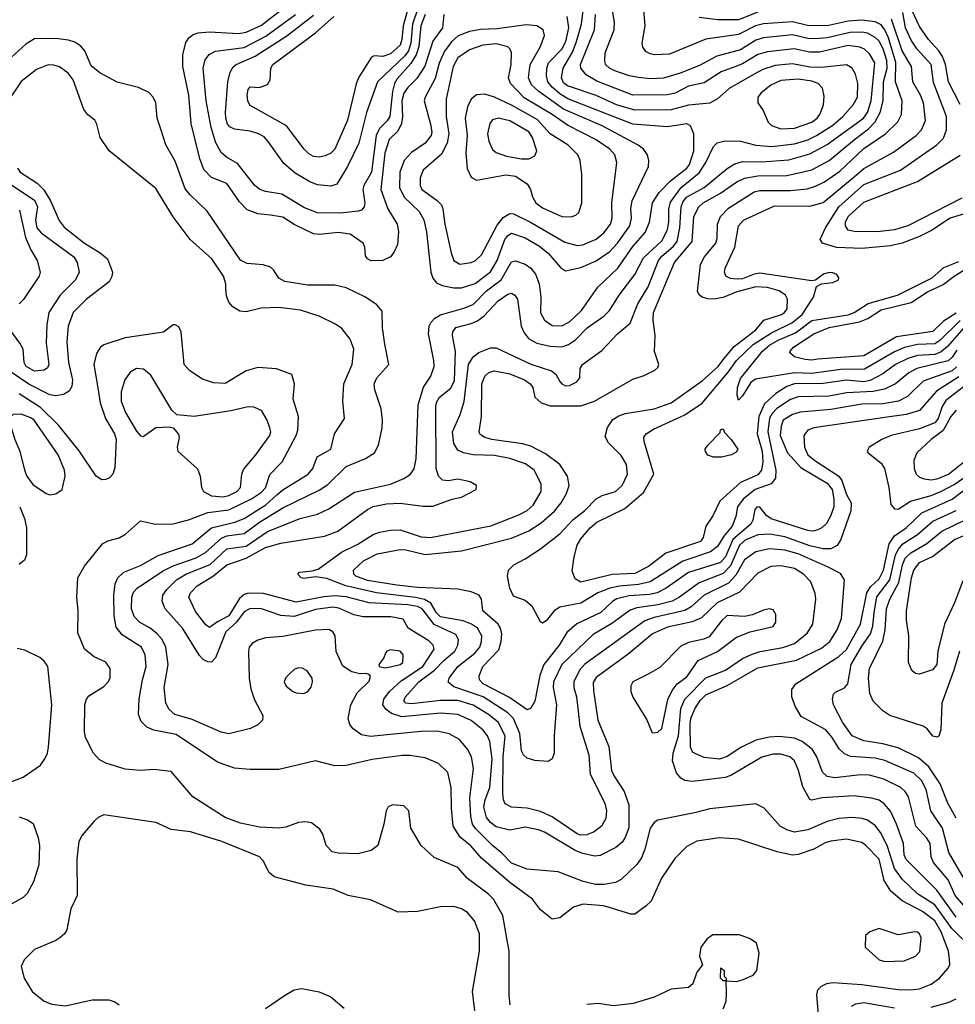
# Model space of a CAD drawing. Extents: x 997028 to 1115134, y 536408 to 618974.
# Tile 460 of 473: x 1073448 to 1078311, y 586639 to 591758. Entities that reach past the tile are written whole.
import ezdxf

# ---------------------------------------------------------------- set-up
doc = ezdxf.new("R2010")
doc.units = 0

msp = doc.modelspace()

# ---------------------------------------------------------------- linework, layer by layer
at = {"layer": '0CON10XD'}
for points in [[(1078319.8, 590040.2), (1078295, 590003), (1078275, 589984.8), (1078110.9, 589945), (1078069.2, 589920.8), (1078000, 589865), (1077943.1, 589836.9), (1077885, 589823.7), (1077745, 589817.9), (1077655, 589801), (1077495, 589796.7), (1077455, 589783.2), (1077384.3, 589735.7), (1077359, 589711), (1077344.5, 589685.5), (1077336.2, 589615), (1077378.9, 589415), (1077376.6, 589373.4), (1077354.8, 589345.2), (1077270.4, 589315), (1077209.2, 589265), (1077179.8, 589225), (1077169.8, 589175), (1077150.6, 589125), (1077107.9, 589072.1), (1077075, 589018.9), (1077039, 588991), (1076895, 588942), (1076724.4, 588835.6), (1076665, 588820.3), (1076565, 588812.7), (1076515, 588801.3), (1076452.9, 588777.1), (1076365, 588723.4), (1076255, 588702.7), (1076225.8, 588684.2), (1076185, 588632), (1076165, 588620), (1076155, 588626.7), (1076114, 588705), (1076075, 588738), (1076015, 588761.2), (1075995, 588802.5), (1075984, 588865), (1075988.8, 588895), (1076015.9, 588924.1), (1076075, 588954), (1076154.1, 589005.9), (1076256.2, 589085), (1076323.2, 589156.8), (1076385, 589206.5), (1076445, 589266.2), (1076475, 589283.3), (1076545.6, 589305), (1076580, 589335), (1076607.1, 589395), (1076602, 589445), (1076575, 589491.1), (1076508.1, 589558.1), (1076491.4, 589591.4), (1076503, 589637), (1076531.7, 589678.3), (1076561.3, 589698.7), (1076595, 589710), (1076745.3, 589735.3), (1076835, 589766.5), (1076995, 589880.3), (1077078.3, 589955), (1077108.4, 589995), (1077161, 590059), (1077274.1, 590145), (1077315.3, 590194.7), (1077407.1, 590225), (1077423.9, 590235), (1077437.6, 590255), (1077438.4, 590305), (1077428.9, 590325), (1077395, 590347.7), (1077334.8, 590364.8), (1077275, 590368.5), (1077175, 590342.6), (1077105, 590314.1), (1077055, 590304.6), (1077025, 590305.5), (1076994.6, 590314.6), (1076980.8, 590325), (1076971.4, 590345), (1076986.8, 590485), (1077006.7, 590525), (1077065.9, 590595), (1077072.5, 590622.5), (1077074.6, 590695), (1077091.1, 590735), (1077133, 590777), (1077265, 590862.2), (1077295, 590870.2), (1077340.7, 590869.3), (1077455, 590870.2), (1077541.5, 590878.5), (1077585, 590891.6), (1077632.1, 590915), (1077710.4, 590969.6), (1077835, 591087.1), (1077948.5, 591165), (1078013.2, 591226.8), (1078031.6, 591265), (1078035.3, 591335), (1078000.5, 591435), (1078002.7, 591535), (1077963.5, 591663.5), (1077945.1, 591705.1), (1077925, 591730.6), (1077895, 591745.9), (1077825, 591755.8), (1077755, 591750), (1077645, 591724.8), (1077542.7, 591727.3), (1077465, 591746.2), (1077315, 591735.5), (1077272.9, 591725), (1077185, 591680.8), (1077014.4, 591655.6), (1076825, 591577.8), (1076750, 591575), (1076725, 591580), (1076702.8, 591592.8), (1076687.1, 591615), (1076682.9, 591635), (1076699.5, 591725), (1076687.5, 591875)], [(1078336.5, 591316.5), (1078276, 591435), (1078259.7, 591525), (1078245.4, 591565.4), (1078226.1, 591596.1), (1078171.4, 591655), (1078125, 591722.3), (1078061.1, 591861.1)], [(1075653.1, 591785), (1075644.7, 591715), (1075594.5, 591645.5), (1075553.3, 591516.7), (1075511.7, 591451.7), (1075465, 591404.6), (1075444.4, 591375), (1075434.8, 591335), (1075438.1, 591251.9), (1075432.7, 591217.3), (1075412.8, 591177.2), (1075368, 591135), (1075346.4, 591063.6), (1075324.4, 590874.4), (1075360.6, 590775), (1075409.2, 590695), (1075416.1, 590656.1), (1075411.9, 590588.1), (1075393.3, 590546.7), (1075375.7, 590525), (1075335, 590505.5), (1075275, 590504.5), (1075256, 590515), (1075245, 590530), (1075241.4, 590575), (1075233.1, 590595), (1075165, 590642.3), (1075105, 590650.9), (1075005, 590641.6), (1074975, 590644.7), (1074875, 590693.3), (1074815, 590730.7), (1074750.7, 590740.7), (1074685, 590748.2), (1074629.2, 590769.2), (1074590.3, 590810.3), (1074525.2, 590905.2), (1074445, 590936.9), (1074405, 590978.1), (1074384.2, 591035), (1074338.5, 591218.5), (1074326.7, 591365), (1074295.8, 591515), (1074295.3, 591575), (1074311.2, 591638.8), (1074326.9, 591663.1), (1074348.9, 591681.1), (1074375, 591689.6), (1074435, 591694.3), (1074585, 591686.5), (1074625, 591692.4), (1074705, 591729.4), (1074821.5, 591818.5)], [(1075516.4, 591815), (1075489.4, 591735), (1075481.4, 591635), (1075468.5, 591595), (1075449.6, 591570.4), (1075307.8, 591435), (1075251.1, 591275), (1075210, 591115), (1075151.8, 590995), (1075096.7, 590903.3), (1075065, 590892.7), (1074995, 590899.2), (1074955, 590914.6), (1074879.9, 590959.9), (1074820.6, 591010.6), (1074739.6, 591125), (1074717.9, 591147.9), (1074688.6, 591165), (1074645, 591177.9), (1074565, 591188.2), (1074540, 591200), (1074527.9, 591215), (1074518.6, 591245), (1074517.5, 591275), (1074529.5, 591435), (1074542, 591485), (1074557.8, 591512.2), (1074572.9, 591525), (1074672.1, 591567.9), (1074836.8, 591673.2), (1074975, 591781.6)], [(1078315, 587091), (1078215, 587231.6), (1078055, 587391.5), (1078045.4, 587415), (1078042, 587475), (1078004.7, 587575), (1077975, 587642.5), (1077941.5, 587681.5), (1077915, 587699.1), (1077875, 587710.6), (1077785, 587722.1), (1077618.8, 587711.2), (1077565, 587700), (1077555, 587703.3), (1077518.5, 587768.5), (1077496.9, 587855), (1077476.1, 587905), (1077451.4, 587925), (1077405, 587939.7), (1077365, 587939.5), (1077305, 587923.5), (1077145, 587828.7), (1077115, 587817.1), (1076945, 587797.3), (1076905, 587801.8), (1076884.5, 587815), (1076862.3, 587842.3), (1076841.1, 587905), (1076844.8, 587945), (1076873.1, 588035), (1076883.7, 588176.3), (1076905, 588225.7), (1077014.3, 588335.7), (1077116.2, 588375), (1077205, 588436.2), (1077255, 588459.6), (1077297.5, 588472.5), (1077415, 588493), (1077475, 588514.3), (1077541.8, 588568.2), (1077570.4, 588615), (1077586.4, 588745), (1077583.6, 588775), (1077560, 588835), (1077522.9, 588875), (1077475, 588904.8), (1077405, 588918.8), (1077352, 588915), (1077285, 588880.4), (1077189.3, 588780.7), (1077073.5, 588726.5), (1076991.5, 588648.5), (1076942.7, 588627.3), (1076815, 588599.6), (1076737.9, 588565), (1076611.2, 588458.8), (1076445, 588338.4), (1076429, 588311), (1076429.6, 588269.6), (1076453.4, 588115), (1076509.7, 587979.7), (1076524.8, 587854.8), (1076537.3, 587825), (1076590.4, 587745), (1076614.1, 587675), (1076613.4, 587556.6), (1076594.7, 587505.3), (1076579.1, 587480.9), (1076546.1, 587453.9), (1076465, 587411.5), (1076435, 587408.9), (1076375, 587422.1), (1076335, 587437.4), (1076175, 587534.1), (1076145, 587545.9), (1076075, 587560), (1075995, 587543.8), (1075925, 587561.2), (1075895, 587583.4), (1075875, 587609.6), (1075860.8, 587665), (1075867.5, 587702.5), (1075892, 587765), (1075904.4, 587915), (1075892.1, 588005), (1075879.2, 588035), (1075854.8, 588064.8), (1075794.5, 588114.5), (1075724.8, 588144.8), (1075635, 588151.6), (1075433.9, 588133.9), (1075380.9, 588150.9), (1075352, 588172), (1075335.4, 588195), (1075340.4, 588225), (1075370.5, 588265), (1075429.8, 588320.2), (1075542.6, 588395), (1075601.9, 588485), (1075596.6, 588505), (1075575, 588528.4), (1075466.9, 588595), (1075441.7, 588641.7), (1075377, 588653), (1075233.2, 588653.2), (1075185, 588664.1), (1075107.3, 588697.3), (1075075, 588703.3), (1074985, 588690.5), (1074874.8, 588654.8), (1074805, 588660.3), (1074705.2, 588695.2), (1074645, 588696.9), (1074615, 588679.5), (1074575.3, 588624.7), (1074518.8, 588575), (1074465, 588439.2), (1074445, 588418.1), (1074425, 588418.5), (1074401.5, 588431.5), (1074381.9, 588451.9), (1074294.6, 588595), (1074203.5, 588695), (1074188.8, 588735), (1074191.5, 588765), (1074213.1, 588795), (1074262.5, 588845), (1074315, 588876.2), (1074438.4, 588925), (1074525, 589006), (1074625, 589020.7), (1074735, 589096.2), (1074905, 589164.7), (1074995, 589187.6), (1075055, 589214), (1075188.2, 589301.8), (1075375, 589342.3), (1075445, 589371.5), (1075477.3, 589392.7), (1075497.7, 589422.3), (1075509.3, 589475), (1075518.7, 589755), (1075547.3, 589847.3), (1075584.6, 589905), (1075602, 589955), (1075601.2, 589985), (1075573.3, 590125), (1075576.5, 590163.5), (1075587.1, 590185), (1075605, 590205.5), (1075635, 590224), (1075757, 590257), (1075805, 590276.3), (1075875, 590347.2), (1075950, 590405), (1076005, 590498.5), (1076025, 590503.5), (1076075, 590487.3), (1076105.2, 590465.2), (1076129.6, 590435), (1076148.4, 590385), (1076155.8, 590315), (1076155, 590234), (1076175.8, 590195.8), (1076215, 590168.5), (1076265, 590165.9), (1076305, 590187.1), (1076368.2, 590245), (1076453.4, 590366.6), (1076557.1, 590465), (1076635, 590578), (1076698.4, 590651.6), (1076722.1, 590705), (1076737.9, 590805), (1076771, 590859), (1076830.9, 590919.1), (1076915, 590985.9), (1076929.8, 591005), (1076951.7, 591075), (1076951.2, 591165), (1076935.4, 591205), (1076915.3, 591215.3), (1076815, 591200.2), (1076635, 591214), (1076296.8, 591346.8), (1076255, 591371.6), (1076216.3, 591406.3), (1076193.5, 591435), (1076186.5, 591465), (1076187, 591505), (1076197.2, 591532.8), (1076265, 591603.6), (1076287.3, 591645), (1076302.6, 591715), (1076294.1, 591774.1)], [(1077196.2, 587973.8), (1077125, 587926.5), (1077085, 587913.8), (1077005, 587921.3), (1076947.6, 587947.6), (1076934.7, 587974.7), (1076933, 588095), (1076936.3, 588125), (1076957.4, 588175), (1076985, 588218.8), (1077015, 588247.1), (1077125, 588295.7), (1077285, 588387.7), (1077485, 588427.7), (1077615, 588489.7), (1077659.2, 588525), (1077697.8, 588585), (1077719.7, 588645), (1077735.5, 588845), (1077715, 588878.9), (1077651, 588911), (1077495, 588980.2), (1077425, 588999.1), (1077345, 589006.5), (1077275, 588991.1), (1077215, 588948.7), (1077171.1, 588868.9), (1077131.8, 588828.2), (1077005, 588765.2), (1076938.4, 588705), (1076905, 588685.2), (1076745, 588649.7), (1076698, 588632), (1076385, 588407.5), (1076357.6, 588375), (1076327.6, 588315), (1076327.5, 588285), (1076342.4, 588237.6), (1076358.9, 588085), (1076405.8, 587935), (1076413.6, 587835), (1076490, 587685), (1076498.2, 587645), (1076495, 587603.8), (1076472.5, 587565), (1076433.9, 587536.1), (1076395, 587520.5), (1076365, 587518.6), (1076345, 587525.7), (1076215, 587613.8), (1076155, 587641.4), (1076085, 587658.8), (1076004.3, 587664.3), (1075971.3, 587681.3), (1075961.9, 587701.9), (1075959.8, 587735), (1075960.5, 587925), (1075970.6, 588035), (1075934.9, 588104.9), (1075885.3, 588145), (1075804.6, 588194.6), (1075725, 588218.7), (1075635, 588218.8), (1075485, 588200.2), (1075455, 588204), (1075445, 588214.2), (1075450.9, 588235), (1075521.6, 588315), (1075604.7, 588375.3), (1075653.1, 588426.9), (1075709.7, 588475), (1075725.9, 588505), (1075728.7, 588535), (1075715, 588561.8), (1075602.5, 588612.5), (1075540.4, 588695), (1075515, 588706.5), (1075464.9, 588714.9), (1075265, 588726.1), (1075145, 588757.4), (1075085, 588762.9), (1075027.9, 588757.9), (1074885, 588728.5), (1074715, 588775.2), (1074635, 588776.8), (1074615, 588769.2), (1074591, 588749), (1074535, 588657.6), (1074475, 588627.6), (1074435, 588597.3), (1074415, 588611.5), (1074361.5, 588681.5), (1074327.2, 588755), (1074335, 588777.3), (1074370.8, 588815), (1074455, 588866.5), (1074525, 588923), (1074625, 588958.4), (1074725, 589014.3), (1074805, 589035.2), (1075032.1, 589072.1), (1075101, 589099), (1075255, 589211.5), (1075285, 589226.5), (1075355, 589240.7), (1075425, 589243.5), (1075545, 589227.8), (1075595, 589228.1), (1075695, 589264.2), (1075745, 589275.8), (1075820, 589315), (1075822.5, 589335), (1075790, 589355), (1075725, 589369.2), (1075675, 589360), (1075645, 589363.3), (1075624.2, 589384.2), (1075612.3, 589425), (1075610.2, 589745), (1075615, 589768.1), (1075630, 589795), (1075688.1, 589841.9), (1075708.5, 589881.5), (1075712.4, 590032.4), (1075696.6, 590115), (1075698.7, 590135), (1075715, 590157.8), (1075795, 590177.6), (1075828, 590192), (1075862.3, 590217.7), (1075935, 590296.2), (1075985, 590330.4), (1076005, 590335.4), (1076022.2, 590325), (1076034.6, 590305), (1076054, 590165), (1076069.4, 590129.4), (1076095, 590098.2), (1076135.7, 590075.7), (1076205, 590060), (1076265, 590057.5), (1076301.2, 590068.8), (1076336.8, 590093.2), (1076397.7, 590155), (1076483.7, 590216.3), (1076513.1, 590245), (1076563.4, 590325), (1076645, 590432.9), (1076691.2, 590518.8), (1076785, 590607.2), (1076815.2, 590664.9), (1076822.2, 590707.8), (1076821.3, 590775), (1076831.2, 590808.8), (1076885.6, 590885), (1076979.4, 590960.6), (1077014.8, 591015), (1077055, 591097.5), (1077073.2, 591116.8), (1077115, 591127.9), (1077194.7, 591125.3), (1077275, 591104.7), (1077355, 591098.7), (1077475, 591112.2), (1077545, 591133.3), (1077590, 591155), (1077675, 591208.8), (1077726.5, 591255), (1077780, 591315), (1077802, 591355), (1077805.3, 591425), (1077792.5, 591475), (1077775, 591505.5), (1077745, 591522.5), (1077615, 591508.7), (1077555, 591511.6), (1077465, 591527.6), (1077375, 591518.8), (1077311.4, 591498.6), (1077265, 591475.2), (1077135, 591400), (1077074.7, 591345.3), (1077035.8, 591324.2), (1076925, 591313.9), (1076835, 591288.1), (1076645, 591287.6), (1076550, 591315), (1076445, 591363.8), (1076295, 591414.4), (1076275, 591428.8), (1076264.4, 591455), (1076273, 591505), (1076320.6, 591589.4), (1076339.8, 591639.8), (1076367.5, 591735), (1076376.8, 591805)], [(1075554.8, 591785), (1075532.3, 591725), (1075521.7, 591618.3), (1075509.3, 591575), (1075480.7, 591529.3), (1075409.5, 591450.5), (1075395.5, 591425), (1075385.1, 591385), (1075371.7, 591255), (1075358.6, 591231.4), (1075318.3, 591191.7), (1075301.3, 591155), (1075276.7, 590965), (1075236.1, 590895), (1075230.9, 590875), (1075241.1, 590805), (1075238.5, 590785), (1075225, 590768.1), (1075207.9, 590762.1), (1075115, 590751.6), (1074995, 590753.2), (1074928.6, 590778.6), (1074809.8, 590849.8), (1074725, 590863.6), (1074695.3, 590875.3), (1074667.6, 590897.6), (1074580.3, 591010.3), (1074522.8, 591042.8), (1074495, 591067.7), (1074466.6, 591116.6), (1074443.5, 591196.5), (1074417, 591335), (1074402.1, 591505), (1074411.2, 591548.8), (1074433, 591577), (1074465, 591594), (1074615, 591613), (1074727.5, 591672.5), (1074881.4, 591785)], [(1075463.5, 591806.5), (1075440.6, 591725), (1075434.4, 591655), (1075425.2, 591625), (1075375, 591579.6), (1075335, 591566.2), (1075291.1, 591568.9), (1075276.5, 591563.5), (1075210.6, 591459.4), (1075196, 591424), (1075151.1, 591235), (1075085, 591084.5), (1075065, 591063.5), (1075035, 591049.6), (1075005, 591042.9), (1074975, 591047.1), (1074950.6, 591060.6), (1074926.5, 591085), (1074834.4, 591205), (1074645, 591311.9), (1074633.5, 591333.5), (1074629.6, 591365), (1074634.6, 591395.4), (1074645, 591408), (1074695, 591405.5), (1074735, 591421.5), (1074749.6, 591445), (1074753.1, 591505), (1074763.8, 591525), (1074985, 591689.4), (1075081.2, 591775)], [(1078329.4, 589900.6), (1078213.3, 589826.7), (1078125, 589725.3), (1078056, 589705), (1077945, 589688.7), (1077575, 589635.8), (1077545, 589623.2), (1077523.3, 589595), (1077526.7, 589535), (1077545, 589496.1), (1077580.9, 589465), (1077705.2, 589385.2), (1077721, 589361), (1077745, 589289.5), (1077769.6, 589245), (1077768.9, 589205), (1077716.4, 589055), (1077696.5, 589023.5), (1077665, 589007.4), (1077625, 589006.6), (1077555, 589022.8), (1077425, 589068.9), (1077347.4, 589082.6), (1077285, 589078.8), (1077219, 589051), (1077190, 589025), (1077142.2, 588917.8), (1077105, 588878.2), (1076980.3, 588829.7), (1076877.3, 588755), (1076839.1, 588735), (1076764.6, 588715.4), (1076655, 588700.3), (1076621.9, 588688.1), (1076525, 588618.2), (1076428.5, 588561.5), (1076266.3, 588405), (1076221.9, 588315), (1076221.4, 588285), (1076238.8, 588195), (1076225.5, 588035), (1076225.7, 587945), (1076215.8, 587914.2), (1076195, 587901.2), (1076125, 587905.7), (1076085, 587918.6), (1076065.7, 587935), (1076057, 587957), (1076046.8, 588046.8), (1076013.8, 588123.8), (1075984.4, 588154.4), (1075856.3, 588236.3), (1075705, 588289.3), (1075674.1, 588314.1), (1075680, 588335), (1075725.9, 588395), (1075814.1, 588465), (1075839.2, 588495), (1075848.4, 588525), (1075849.2, 588555), (1075826.7, 588595), (1075795.6, 588615.6), (1075752.1, 588632.1), (1075635, 588653.6), (1075615, 588674.3), (1075584.2, 588724.2), (1075552.4, 588742.4), (1075505, 588753.5), (1075301.6, 588778.4), (1075143.6, 588813.6), (1075045, 588852.1), (1074985, 588860.8), (1074925, 588852), (1074910, 588855), (1074893.3, 588875), (1074902.5, 588885), (1074967.7, 588892.3), (1074998.3, 588901.7), (1075120.4, 588989.6), (1075205, 589030.7), (1075285, 589081.3), (1075317.3, 589092.7), (1075375, 589104.1), (1075425, 589105.3), (1075535, 589068.2), (1075583.7, 589066.3), (1075896.9, 589126.9), (1076042.9, 589182.9), (1076085, 589206), (1076117.1, 589232.9), (1076158.7, 589305), (1076158, 589345), (1076122.7, 589415), (1076077.8, 589447.8), (1075995, 589476.1), (1075915, 589492.5), (1075805, 589494.8), (1075754, 589505), (1075725, 589520), (1075704.4, 589554.4), (1075697.8, 589615), (1075736.7, 589705), (1075758.1, 589771.9), (1075781.5, 589965), (1075805, 590004.1), (1075835, 590027.1), (1075895, 590051.8), (1075925, 590051.8), (1076105, 589967.4), (1076212.4, 589932.4), (1076234.8, 589914.8), (1076256.1, 589876.1), (1076265, 589863.8), (1076285, 589853.4), (1076305, 589855.4), (1076344.3, 589875), (1076358.6, 589895), (1076361.4, 589945), (1076373.1, 589965), (1076473, 590037), (1076555, 590124.4), (1076620.8, 590179.2), (1076660.1, 590279.9), (1076715, 590368.1), (1076768.3, 590505), (1076785, 590529), (1076845, 590578.1), (1076865.5, 590605), (1076879.2, 590675), (1076886.2, 590785), (1076895, 590809.2), (1076914.4, 590835), (1077005, 590885.7), (1077125.5, 590984.5), (1077165, 591008.9), (1077205, 591021.1), (1077305, 591018.1), (1077445, 591029.2), (1077555, 591060.9), (1077645, 591108), (1077833.7, 591245), (1077855, 591275.4), (1077874.6, 591335), (1077892.8, 591532.8), (1077865, 591580.8), (1077840, 591605), (1077815, 591614.8), (1077755, 591623.3), (1077605, 591588.8), (1077555, 591589), (1077474.4, 591605.6), (1077335, 591590.8), (1077285, 591576), (1077205, 591527.6), (1077165, 591512.6), (1077094, 591486), (1077005, 591429.3), (1076925, 591412.4), (1076855, 591376.2), (1076813.9, 591366.1), (1076635, 591364.8), (1076447.8, 591437.8), (1076391.5, 591471.5), (1076365.3, 591505), (1076362.9, 591525), (1076435.2, 591705), (1076440.8, 591785)], [(1078317.9, 589952.1), (1078295, 589932.6), (1078145, 589877.6), (1078062.2, 589797.8), (1078015.8, 589774.2), (1077935, 589761.2), (1077825, 589758.8), (1077665, 589730.2), (1077505, 589717.4), (1077465, 589705.7), (1077417.1, 589675), (1077405.3, 589644.7), (1077401.6, 589595), (1077439.4, 589505), (1077509, 589429), (1077645, 589347.4), (1077670.7, 589315), (1077680.2, 589265), (1077679.8, 589225), (1077665, 589180), (1077641, 589139), (1077617.3, 589115), (1077597.1, 589105), (1077571, 589099), (1077545, 589101.6), (1077353.3, 589163.3), (1077329.9, 589179.9), (1077295, 589222.5), (1077282, 589225), (1077269.4, 589210.6), (1077258.8, 589155), (1077248.6, 589135), (1077155.1, 589055), (1077117.1, 588965), (1077090, 588935), (1076925, 588883.7), (1076808.6, 588801.4), (1076761.3, 588778.7), (1076721.4, 588768.6), (1076615, 588762.9), (1076552.6, 588747.4), (1076531.5, 588735), (1076468.5, 588675), (1076343.8, 588616.2), (1076291.2, 588571.2), (1076252.4, 588505), (1076171.9, 588405), (1076152.1, 588347.9), (1076125.7, 588214.3), (1076105, 588178.6), (1076085, 588170), (1075994, 588234), (1075857.1, 588305), (1075837.9, 588325), (1075836.7, 588346.7), (1075855.4, 588395), (1075937.9, 588482.1), (1075950.2, 588525), (1075953.7, 588565), (1075947.8, 588595), (1075935.4, 588615), (1075855.5, 588685), (1075847.8, 588745), (1075835.6, 588765), (1075795, 588782.9), (1075725, 588797), (1075515, 588806.4), (1075407.8, 588817.8), (1075255, 588842.2), (1075194.5, 588865), (1075184.5, 588875), (1075183.5, 588895), (1075234.4, 588945), (1075305, 588980.2), (1075425, 589003.3), (1075455, 589001.4), (1075555, 588976.9), (1075743.4, 588996.6), (1076005, 589062.9), (1076095, 589101), (1076158, 589142), (1076227.5, 589202.5), (1076261.8, 589245), (1076290, 589295), (1076303.3, 589335), (1076295.6, 589385), (1076255.3, 589445.3), (1076181, 589501), (1076105, 589539.7), (1076062.1, 589552.1), (1075902, 589575), (1075865.7, 589585.7), (1075841.7, 589601.7), (1075836.5, 589615), (1075848.5, 589695), (1075850, 589865), (1075865.8, 589904.2), (1075887.1, 589922.9), (1075915, 589932.3), (1075995, 589915.8), (1076071.9, 589885), (1076101.4, 589865), (1076114.5, 589844.5), (1076125.7, 589795), (1076158, 589765), (1076205, 589750.3), (1076365, 589749.7), (1076435, 589774.6), (1076635, 589889.4), (1076693, 589907), (1076750, 589935), (1076765, 589950), (1076770, 589965), (1076747.3, 590032.7), (1076751.2, 590115), (1076741.3, 590195), (1076742.7, 590235), (1076851.2, 590495), (1076943.5, 590605), (1076952.4, 590735), (1076977.3, 590785), (1077000.4, 590805), (1077090.4, 590855), (1077175.1, 590914.9), (1077215, 590934.3), (1077284.8, 590945.2), (1077435, 590947.6), (1077565, 590976.6), (1077655, 591026.2), (1077786.7, 591135), (1077859.9, 591190.1), (1077894.2, 591225.8), (1077920.4, 591275), (1077936.4, 591335), (1077938.1, 591435), (1077957.1, 591505), (1077955.1, 591545.1), (1077936.6, 591606.6), (1077915, 591645.8), (1077895, 591665.7), (1077855, 591686.7), (1077825, 591692.8), (1077765, 591691.4), (1077645, 591663), (1077585, 591657.7), (1077545, 591660.5), (1077465, 591679.3), (1077315, 591664.1), (1077275, 591651.2), (1077195, 591601), (1077072.4, 591567.6), (1076981, 591519), (1076880.4, 591480.4), (1076795, 591453.4), (1076725, 591450.5), (1076665, 591456.8), (1076615, 591466.2), (1076541.9, 591491.9), (1076513.6, 591505), (1076492.9, 591525), (1076488.5, 591545), (1076491.8, 591585), (1076537.1, 591705), (1076539.4, 591745), (1076528.7, 591805)], [(1078355, 590156.3), (1078271.2, 590058.8), (1078238.6, 590031.4), (1078205, 590017.1), (1078115, 590011.9), (1078063.8, 589996.2), (1077999.7, 589965), (1077934.3, 589915.7), (1077868.9, 589881.1), (1077835, 589874.3), (1077745, 589883.6), (1077624.6, 589865.4), (1077475, 589863.8), (1077435, 589851), (1077378.2, 589815), (1077319.7, 589760.3), (1077290.3, 589695), (1077281.7, 589605), (1077306.4, 589515), (1077311.2, 589458.8), (1077304.4, 589415), (1077285, 589391), (1077195, 589351.1), (1077086.8, 589255), (1077051.3, 589178.7), (1077014.4, 589125), (1077000.9, 589065), (1076986.7, 589045), (1076806.4, 588983.6), (1076716.2, 588915), (1076645, 588879.1), (1076526.8, 588873.2), (1076365, 588833.3), (1076335, 588851.4), (1076320.2, 588890.2), (1076329.6, 588965), (1076346.1, 589025), (1076365, 589058.2), (1076413.8, 589115), (1076448.2, 589145), (1076594.1, 589215.9), (1076690.9, 589299.1), (1076743.3, 589395), (1076693.3, 589565), (1076692.8, 589587.2), (1076703.5, 589605), (1076741.9, 589628.1), (1076905, 589702.6), (1076995, 589763.4), (1077132.9, 589927.1), (1077174.2, 589985), (1077261.2, 590068.8), (1077355, 590129.1), (1077465, 590184.1), (1077514.8, 590225), (1077573.5, 590315), (1077590, 590370), (1077615, 590384.2), (1077675, 590391.4), (1077703.3, 590405), (1077706.2, 590415), (1077695, 590433.3), (1077675, 590441.4), (1077655, 590443.1), (1077626.7, 590435), (1077585, 590403.3), (1077565, 590399.2), (1077295, 590439.2), (1077265, 590435.2), (1077205, 590410.2), (1077177.8, 590407.8), (1077142.5, 590412.5), (1077118.9, 590425), (1077110.9, 590445), (1077114.6, 590465), (1077165.6, 590574.4), (1077184.7, 590685), (1077210.5, 590715), (1077370.5, 590789.5), (1077555, 590788.9), (1077625, 590807.5), (1077785, 590940.7), (1077835, 590984.3), (1077990.7, 591069.3), (1078108.2, 591155), (1078134.7, 591185.3), (1078155.8, 591234.2), (1078145.8, 591325), (1078130.5, 591365), (1078090.8, 591435), (1078083.2, 591515), (1078035, 591596.1), (1077979.8, 591759.8)], [(1077285, 591797.3), (1077185, 591756.7), (1077076.8, 591756.8), (1076979.2, 591769.2)], [(1078198.7, 591431.3), (1078186.6, 591525), (1078113.6, 591603.6), (1078081.2, 591651.2), (1078052.7, 591715), (1078038.7, 591795)], [(1075705, 590362.8), (1075745, 590363.6), (1075815, 590385.7), (1075895, 590446.6), (1075930, 590505), (1075969.3, 590615), (1075985, 590636.4), (1076005, 590648.2), (1076075, 590624.3), (1076150.5, 590580.5), (1076195, 590543.2), (1076258.5, 590468.5), (1076285, 590452.7), (1076365, 590468.5), (1076445, 590504.7), (1076515, 590551.8), (1076554.9, 590595.1), (1076619.2, 590685), (1076628.3, 590725), (1076624.8, 590775.2), (1076630.8, 590815), (1076715.5, 590995), (1076718.2, 591025), (1076711.5, 591055), (1076691.1, 591085), (1076662.9, 591105), (1076475.4, 591205), (1076275, 591293), (1076146.4, 591385), (1076108.8, 591418.8), (1076092.7, 591455), (1076101.1, 591525), (1076154, 591615), (1076175.5, 591675), (1076168.6, 591705), (1076135.3, 591725.3), (1076081.2, 591731.2), (1075929.3, 591710.7), (1075843, 591707), (1075785, 591695.9), (1075727.1, 591672.9), (1075693.3, 591645), (1075656, 591594), (1075628.6, 591531.4), (1075608, 591452), (1075554.7, 591355), (1075550, 591335), (1075582.6, 591215), (1075589.7, 591175), (1075587.1, 591155), (1075555, 591116), (1075485, 591067.7), (1075446.7, 591025), (1075424.3, 590965), (1075421.7, 590885), (1075445.5, 590835.5), (1075525, 590760), (1075547.9, 590717.9), (1075561.9, 590655), (1075584.6, 590445), (1075595, 590414.2), (1075615, 590389.4), (1075643.8, 590375), (1075705, 590362.8)], [(1076697.4, 587445), (1076679.1, 587400.9), (1076656.1, 587365), (1076575, 587287.7), (1076545, 587271.2), (1076485, 587261.1), (1076441.2, 587261.2), (1076376.2, 587276.2), (1076247.2, 587327.2), (1076085, 587341.1), (1076005, 587373.1), (1075954.5, 587424.5), (1075904.6, 587464.6), (1075814.6, 587554.6), (1075801.7, 587575), (1075792.5, 587615), (1075788.1, 587711.9), (1075806.9, 587865), (1075796.1, 587925), (1075775.5, 587965), (1075734.4, 588015), (1075680, 588045), (1075618.2, 588058.2), (1075533.4, 588056.6), (1075270.8, 588030.8), (1075225, 588040), (1075180.5, 588070.5), (1075164, 588094), (1075154.6, 588125), (1075169.5, 588195), (1075201.8, 588258.2), (1075265, 588318.8), (1075271.2, 588345), (1075265, 588353.3), (1075248.3, 588358.3), (1075215, 588357.5), (1075175, 588367.1), (1075127.3, 588397.3), (1075093.3, 588473.3), (1075086.7, 588555), (1075075, 588575.8), (1075055, 588586.7), (1074985, 588583.5), (1074815, 588551.5), (1074725.9, 588544.1), (1074685, 588531.5), (1074655.4, 588514.6), (1074641.1, 588495), (1074636.5, 588475), (1074640, 588335), (1074648.7, 588278.7), (1074668.3, 588221.7), (1074710.9, 588140.9), (1074710, 588115), (1074685, 588092.2), (1074646.9, 588073.1), (1074535, 588045.5), (1074495, 588052.7), (1074345, 588120), (1074254.7, 588144.7), (1074225, 588171.9), (1074206.9, 588205), (1074198.9, 588285), (1074218.7, 588405), (1074208, 588495), (1074188.9, 588535), (1074162.9, 588565), (1074125.5, 588595), (1074071.2, 588625), (1074042.5, 588655), (1074028.7, 588695), (1074029.8, 588755), (1074039.4, 588780.6), (1074057.4, 588802.6), (1074189.6, 588890.4), (1074245, 588918.1), (1074365, 588960.2), (1074412.9, 588987.1), (1074497.4, 589062.6), (1074525, 589073.4), (1074615, 589085.6), (1074695, 589144.8), (1074815, 589220.5), (1075005, 589311.2), (1075048.9, 589341.1), (1075145, 589434.1), (1075245, 589475.5), (1075292.5, 589505), (1075312.5, 589545), (1075331.4, 589635), (1075333.1, 589675), (1075326.5, 589735), (1075293, 589833), (1075290.9, 589865), (1075303.3, 589895), (1075365.7, 589965), (1075345, 590070), (1075334.4, 590155), (1075331.7, 590241.7), (1075304, 590275), (1075245.4, 590315.4), (1075145, 590363.3), (1075085, 590377.5), (1074945, 590377.8), (1074825, 590397.3), (1074795, 590413.1), (1074767.3, 590457.3), (1074751.7, 590471.7), (1074712.4, 590482.4), (1074630.6, 590490.6), (1074595, 590507.1), (1074422.6, 590762.6), (1074335, 590844.5), (1074307.8, 590877.8), (1074255, 591022), (1074207, 591107), (1074183, 591183), (1074162.9, 591245), (1074156, 591325), (1074142, 591355), (1074119.1, 591379.1), (1074064.4, 591404.4), (1073955, 591433.5), (1073865, 591481.1), (1073818.3, 591518.3), (1073786, 591596), (1073765, 591620.6), (1073735, 591640.5), (1073701.2, 591651.2), (1073635, 591659.5), (1073525, 591657.5), (1073480.1, 591629.9), (1073345, 591508.5)], [(1075735, 590487.3), (1075795, 590494.7), (1075816.5, 590505), (1075847.5, 590535), (1075930, 590690), (1075961.5, 590728.5), (1075995, 590749.4), (1076015, 590747.5), (1076102.7, 590705), (1076281, 590601), (1076345, 590583.7), (1076375, 590586.3), (1076445, 590617.3), (1076485, 590648.9), (1076519.4, 590695), (1076528.2, 590725), (1076526.5, 590805), (1076552.1, 591015), (1076542.1, 591055), (1076516.2, 591085), (1076445, 591133.1), (1076295, 591209), (1076215, 591265.2), (1076070.8, 591350.8), (1075998.2, 591425), (1075989.4, 591455), (1076001.8, 591525), (1076004.5, 591585), (1075997.8, 591605), (1075985.9, 591615.9), (1075925, 591632.3), (1075854.7, 591624.7), (1075785, 591600.8), (1075725, 591558.9), (1075700.2, 591515), (1075665.2, 591345), (1075665.2, 591255), (1075677.8, 591165), (1075669.1, 591115), (1075641.1, 591058.9), (1075544.6, 590975), (1075528.9, 590935), (1075528.9, 590895), (1075537.5, 590875), (1075617.5, 590817.5), (1075639.6, 590795), (1075647.9, 590775), (1075657.3, 590695), (1075689.7, 590545), (1075705, 590505.5), (1075735, 590487.3)], [(1077606, 586524), (1077591.3, 586688.7), (1077596.9, 586713.1), (1077615, 586732.5), (1077643.7, 586746.3), (1077675, 586751.2), (1077825, 586741.6), (1078015, 586716.2), (1078075, 586713.5), (1078125, 586719.3), (1078186.1, 586743.9), (1078228.9, 586775), (1078275, 586826), (1078282.5, 586845), (1078281.2, 586871.2), (1078276.7, 586915), (1078238.4, 587015), (1078205, 587072.4), (1078141.4, 587121.4), (1078035.8, 587175.8), (1077976.7, 587226.7), (1077942.3, 587282.3), (1077915, 587392.5), (1077845, 587466.2), (1077825, 587479.2), (1077745, 587496.5), (1077665, 587486.9), (1077635, 587477.8), (1077575, 587444.6), (1077495, 587418.2), (1077465, 587414.7), (1077385, 587430.8), (1077185, 587496.4), (1077085, 587503.8), (1076966.9, 587486.9), (1076915, 587459.4), (1076852.6, 587397.4), (1076783.1, 587295), (1076730, 587175), (1076705, 587150), (1076645, 587108), (1076625, 587107.5), (1076485, 587151.3), (1076375, 587158.9), (1076326.5, 587143.5), (1076255, 587088), (1076215, 587081.2), (1076155, 587130), (1076114.2, 587185), (1075995, 587271.3), (1075848.7, 587398.7), (1075792.9, 587462.9), (1075736.8, 587506.8), (1075700.3, 587565), (1075692.2, 587657.8), (1075690.3, 587765), (1075674, 587844), (1075625, 587890), (1075555, 587920), (1075475, 587932.5), (1075435, 587931.8), (1075279.2, 587910.8), (1075145, 587879.4), (1075085, 587879.2), (1074985.8, 587904.2), (1074795, 587860), (1074645, 587860), (1074565, 587867.1), (1074475, 587897.1), (1074261.4, 588041.4), (1074145, 588063.2), (1074108.7, 588078.7), (1074078.2, 588108.2), (1074065.4, 588145.4), (1074068.2, 588225), (1074085.8, 588325), (1074105.3, 588395), (1074100.6, 588455), (1074081.5, 588495), (1073980.3, 588560.3), (1073949.4, 588599.4), (1073938.1, 588658.1), (1073937.1, 588765), (1073944.6, 588825), (1073956.9, 588855), (1073989.4, 588885), (1074075, 588920), (1074167.9, 588972.1), (1074345, 589033.4), (1074445, 589115.7), (1074565.6, 589145), (1074615, 589164), (1074727.4, 589235), (1074785, 589287.6), (1074815, 589313.7), (1074946.5, 589395), (1074971.5, 589425), (1074994.6, 589485.4), (1075065.8, 589525), (1075084.5, 589605), (1075135.5, 589685), (1075127.9, 589775), (1075132.2, 589865), (1075176.2, 589965), (1075185.3, 590045.3), (1075165.9, 590095.9), (1075122.2, 590152.2), (1075090, 590175), (1075005, 590216.5), (1074907.7, 590247.7), (1074795, 590261.6), (1074702.6, 590257.4), (1074625, 590238.1), (1074591.7, 590241.7), (1074555, 590264), (1074535, 590288.8), (1074522.6, 590322.6), (1074519.7, 590359.7), (1074519.5, 590385), (1074507.3, 590425), (1074446.9, 590515), (1074334.4, 590615), (1074245, 590732.5), (1074155, 590879.4), (1073912.9, 591075), (1073865.5, 591145.5), (1073849.2, 591215), (1073838, 591235), (1073802.4, 591262.4), (1073780.8, 591290.8), (1073725.8, 591445), (1073699.9, 591479.9), (1073655, 591512.3), (1073625, 591521.5), (1073595, 591522.5), (1073535, 591499.1), (1073455, 591435.6), (1073385, 591330)], [(1077405, 591190.7), (1077475, 591193), (1077566.2, 591225), (1077592.5, 591245), (1077606.9, 591265), (1077626.4, 591315), (1077629.3, 591359.3), (1077621.7, 591401.7), (1077598, 591425), (1077565, 591437.4), (1077495, 591447.7), (1077405, 591441.1), (1077352.7, 591417.3), (1077302.6, 591377.4), (1077285.5, 591355), (1077284.5, 591325), (1077311.6, 591285), (1077338.4, 591225), (1077355, 591206.8), (1077405, 591190.7)], [(1078365, 590749.8), (1078285, 590725.2), (1078188.1, 590661.9), (1078125, 590631), (1078035, 590596.1), (1077975, 590581.1), (1077825, 590568), (1077693.5, 590573.5), (1077621.2, 590595), (1077608.8, 590615), (1077636.2, 590675), (1077706, 590785), (1077835, 590900), (1078026.4, 590975), (1078215, 591107.2), (1078249.2, 591140.8), (1078265.8, 591185), (1078265.8, 591255), (1078198.7, 591431.3)], [(1076315, 590733.3), (1076338.9, 590741.1), (1076354, 590755), (1076370.6, 590805), (1076369.5, 590955), (1076360.5, 591025), (1076348.5, 591055), (1076298.5, 591105), (1076205, 591164.7), (1076138.4, 591238.4), (1076005, 591312.5), (1075915, 591355.3), (1075865, 591370.5), (1075822.4, 591367.6), (1075795, 591344), (1075775.5, 591305), (1075762.9, 591245), (1075773.3, 591155), (1075767.5, 591065), (1075773.4, 590983.4), (1075795, 590938.8), (1075822.7, 590922.7), (1075975, 590950.5), (1076025, 590943.6), (1076085.4, 590905), (1076102.7, 590875), (1076113.1, 590836.9), (1076130, 590805), (1076165, 590778.9), (1076265, 590734.6), (1076315, 590733.3)], [(1076095, 591034.7), (1076125, 591049.4), (1076135.4, 591075), (1076113.7, 591145), (1076094.8, 591174.8), (1075995, 591231.6), (1075935, 591245.9), (1075905, 591237.5), (1075892.3, 591217.7), (1075879.5, 591165), (1075885.7, 591125.7), (1075905, 591083.5), (1075925, 591066.9), (1075978, 591048), (1076055.3, 591034.7), (1076095, 591034.7)], [(1078345, 590829), (1078065, 590685.3), (1077995.3, 590665.3), (1077904.8, 590654.8), (1077785.8, 590655.8), (1077755, 590664), (1077741.2, 590685), (1077741.2, 590705), (1077755, 590734.6), (1077835, 590808.1), (1078114.4, 590915.6), (1078337.1, 591052.9)], [(1073435.4, 590985), (1073450, 590965), (1073537.7, 590907.7), (1073572.7, 590872.7), (1073606.9, 590815), (1073652.8, 590712.8), (1073678.6, 590678.6), (1073784.6, 590595), (1073866.1, 590546.1), (1073904.4, 590515), (1073930, 590445), (1073927.4, 590422.6), (1073912.9, 590395), (1073794.5, 590305), (1073726, 590235), (1073699.2, 590165), (1073691.9, 590085), (1073700.8, 589975), (1073722, 589885), (1073718.8, 589851.2), (1073703.9, 589826.1), (1073675, 589809.1), (1073635, 589802.5), (1073605, 589807.1), (1073495, 589862.8), (1073392.2, 589932.2)], [(1073365, 590925.7), (1073525, 590818.9), (1073539.6, 590785), (1073529.8, 590715), (1073536.1, 590675), (1073559.9, 590649.9), (1073729.3, 590525), (1073746.8, 590495), (1073756.1, 590445), (1073737.7, 590405), (1073658.2, 590325), (1073598.5, 590235), (1073588.3, 590171.7), (1073584.6, 590075), (1073598.9, 589965), (1073591.8, 589948.2), (1073575, 589936.2), (1073525, 589930.6), (1073481.2, 589955), (1073470, 589975), (1073464.8, 590044.8), (1073449.1, 590075), (1073355, 590204.7)], [(1073447, 590767), (1073478.6, 590625), (1073505, 590560.8), (1073538.9, 590505), (1073554.4, 590445), (1073549.4, 590425), (1073467.7, 590302.3), (1073445, 590280)], [(1078336.2, 590193.8), (1078230.3, 590089.7), (1078205, 590071.8), (1078115, 590069.3), (1078047.5, 590052.5), (1077995, 590030), (1077839.8, 589940.2), (1077715, 589938.7), (1077565, 589918.8), (1077475, 589920.8), (1077272, 589888), (1077248.5, 589871.5), (1077205, 589801.2), (1077185, 589780), (1077178, 589805), (1077178.2, 589845), (1077195, 589891.9), (1077308.9, 590035), (1077344.8, 590065), (1077390.8, 590090.8), (1077480.3, 590129.7), (1077565, 590193.6), (1077755, 590222.8), (1077785.3, 590235), (1077858.7, 590281.3), (1078010, 590325), (1078191.8, 590415), (1078251.5, 590468.5), (1078329.3, 590500.7)], [(1078315, 590231.9), (1078250.5, 590189.5), (1078195, 590137), (1078005, 590109.1), (1077835, 590010), (1077596.5, 589993.5), (1077565, 589987.9), (1077530.4, 589990.4), (1077474.7, 590004.7), (1077451.9, 590025), (1077452.2, 590035), (1077470.4, 590055), (1077575, 590125.2), (1077655, 590156.5), (1077813.3, 590186.7), (1077856, 590204), (1077925, 590248.9), (1078081.9, 590288.1), (1078166.7, 590343.4), (1078248.6, 590381.4), (1078305, 590424.3), (1078410.6, 590489.4)], [(1075981.2, 586971.2), (1075959.6, 587099.6), (1075910.5, 587185), (1075885, 587210.9), (1075775, 587292.9), (1075725, 587350), (1075602.2, 587402.2), (1075534, 587465), (1075481.2, 587555), (1075470, 587645), (1075445, 587670), (1075385, 587676.2), (1075363.3, 587665), (1075352, 587645), (1075341.2, 587575), (1075309.2, 587465), (1075275, 587438.1), (1075205, 587421.5), (1075103.9, 587423.9), (1075071.2, 587431.2), (1075040.4, 587465), (1075022.6, 587522.6), (1075008.3, 587548.3), (1074965, 587581.4), (1074935, 587586.9), (1074897, 587583), (1074830.9, 587559.1), (1074795, 587553.6), (1074695, 587559.2), (1074595, 587581.1), (1074515, 587609.6), (1074347.6, 587717.6), (1074235, 587848.6), (1074145, 587859.2), (1074075.6, 587854.4), (1073995, 587861.5), (1073895, 587891.5), (1073860.9, 587910.9), (1073831.8, 587945), (1073789.6, 588025), (1073784.6, 588055), (1073785.5, 588195), (1073794.5, 588225), (1073807.8, 588242.2), (1073885, 588291.4), (1073907.5, 588315), (1073917.1, 588335), (1073918.6, 588385), (1073895, 588417.8), (1073834, 588445), (1073785, 588484.2), (1073750.6, 588569.4), (1073751.8, 588685), (1073745.4, 588755), (1073750.6, 588855), (1073783.9, 588916.1), (1073877.6, 589032.4), (1073905, 589048.6), (1073965, 589064.2), (1073997.4, 589082.6), (1074075, 589152.5), (1074154.4, 589134.4), (1074245, 589136.9), (1074325, 589157.5), (1074425, 589195.7), (1074535, 589209.3), (1074652.7, 589267.3), (1074705, 589301.9), (1074725, 589323.8), (1074747.5, 589392.5), (1074811.5, 589458.5), (1074884.1, 589595), (1074892.7, 589622.7), (1074896.5, 589695), (1074870, 589785), (1074875.8, 589865), (1074863, 589913), (1074783, 589943), (1074685, 589949.5), (1074625, 589932.5), (1074515, 589866.2), (1074455, 589870), (1074398.7, 589888.7), (1074331.4, 589931.4), (1074303.3, 589965), (1074287.5, 590135), (1074275, 590160), (1074255, 590171.2), (1074245, 590171.2), (1074195, 590133.1), (1073995, 590104.3), (1073885, 590066.9), (1073868, 590055), (1073847.2, 590022.8), (1073833.5, 589965), (1073853.6, 589843.6), (1073865.9, 589765), (1073893.5, 589685), (1073940, 589605), (1073949.6, 589575), (1073941.9, 589428.1), (1073930.9, 589395), (1073914.1, 589375.9), (1073895, 589366.2), (1073875, 589365.4), (1073844.8, 589384.8), (1073756.1, 589516.1), (1073649.2, 589649.2), (1073555, 589741.7), (1073445, 589811.9)], [(1074505, 589277.1), (1074535, 589283.7), (1074575.9, 589305), (1074595.3, 589325), (1074602.2, 589395), (1074610.6, 589419.4), (1074675.2, 589494.8), (1074748.1, 589595), (1074753.1, 589615), (1074748.1, 589635), (1074734.3, 589675), (1074705, 589726), (1074665, 589742.5), (1074635, 589744.4), (1074545, 589723.8), (1074355, 589694.2), (1074265, 589703.8), (1074237.7, 589727.7), (1074129.1, 589909.1), (1074090.9, 589940.9), (1074055, 589943.5), (1074021.4, 589925), (1073993.5, 589885), (1073975, 589822.5), (1073975.4, 589775), (1073997.9, 589715), (1074055, 589618.6), (1074075, 589594.4), (1074088.7, 589591.3), (1074155, 589636.9), (1074225, 589641.2), (1074246.1, 589636.1), (1074273, 589603), (1074276, 589585), (1074266.2, 589535), (1074270, 589515), (1074371.7, 589421.8), (1074385.2, 589385.2), (1074392.1, 589325), (1074403.3, 589305), (1074445, 589281.3), (1074505, 589277.1)], [(1078352.5, 589847.5), (1078262.6, 589777.4), (1078243.6, 589746.4), (1078222.9, 589685), (1078205, 589662.3), (1078125, 589631.3), (1077978, 589595), (1077930, 589575), (1077864, 589535), (1077853.8, 589515), (1077858, 589505), (1077925, 589452.2), (1077943.1, 589425), (1077966.2, 589325), (1077976.8, 589236.8), (1077994.5, 589214.5), (1078015, 589213.1)], [(1078315, 589727.5), (1078288.5, 589695), (1078248.8, 589621.2), (1078185.6, 589574.4), (1078110.9, 589505), (1078096.2, 589465), (1078097.3, 589425), (1078107.8, 589395), (1078125, 589379.5), (1078149.7, 589369.7), (1078185, 589365.7)], [(1073605, 589286.9), (1073635, 589292.9), (1073669.2, 589315), (1073683.6, 589385), (1073680.4, 589415), (1073647.1, 589495), (1073522.5, 589675), (1073505, 589687.9), (1073455, 589706.5), (1073414.2, 589705), (1073395, 589685.8), (1073393.9, 589665), (1073422, 589575), (1073447.8, 589515), (1073472.1, 589415), (1073485, 589384.4), (1073515, 589341.5), (1073585, 589294.4), (1073605, 589286.9)], [(1077095, 589483.8), (1077053.9, 589483.9), (1077025, 589493.3), (1077012.3, 589512.3), (1077011.2, 589525), (1077024.1, 589545.9), (1077088.3, 589611.7), (1077090, 589625), (1077105, 589630), (1077111.7, 589611.7), (1077145.8, 589575.8), (1077180, 589525), (1077171.7, 589508.3), (1077147.5, 589495), (1077095, 589483.8)], [(1078185, 589365.7), (1078215, 589370.8), (1078225, 589374), (1078276.2, 589395), (1078353.2, 589456.8)], [(1078015, 589213.1), (1078078.1, 589255), (1078186.1, 589283.9), (1078235.6, 589304.4), (1078305, 589341.5), (1078408.3, 589411.7)], [(1078363, 587283), (1078277.5, 587427.5), (1078244.2, 587555), (1078184.2, 587645), (1078159.8, 587755), (1078135, 587802), (1078095, 587840.7), (1077945, 587907), (1077895, 587917.7), (1077766.7, 587926.7), (1077735, 587940), (1077707, 587967), (1077671.9, 588025), (1077637.7, 588065), (1077509.2, 588135), (1077480, 588185), (1077461.2, 588235), (1077462, 588275), (1077482.5, 588305), (1077705, 588446.2), (1077745, 588483.4), (1077819, 588615), (1077851.8, 588778.2), (1077871.1, 588808.9), (1077915, 588851), (1077938.8, 588895), (1077967.3, 589032.7), (1077995.1, 589074.9), (1078055, 589116), (1078136.8, 589193.2), (1078295, 589265.2), (1078395, 589340.6)], [(1073447.5, 589225), (1073472.9, 589165), (1073482.5, 589115), (1073482.5, 588975), (1073471.7, 588948.3), (1073445.4, 588924.6)], [(1078315.5, 587605.5), (1078273.1, 587685), (1078233.3, 587785), (1078172.9, 587872.9), (1078119.8, 587919.8), (1078015, 587971.8), (1077935, 587993.5), (1077835, 588008.2), (1077775, 588034.6), (1077724, 588105), (1077677.3, 588195), (1077672.5, 588225), (1077678.7, 588251.3), (1077687.9, 588262.1), (1077735, 588284.4), (1077751.8, 588305), (1077770.7, 588405), (1077825, 588501.1), (1077871.2, 588565), (1077882.6, 588605), (1077889.5, 588675), (1077903.3, 588756.7), (1077970.8, 588845), (1078000.7, 588975), (1078015.3, 589004.7), (1078038.2, 589031.8), (1078115, 589081.5), (1078195, 589151), (1078315, 589205.2)], [(1078332.2, 588475), (1078303, 588375), (1078241.1, 588205), (1078236, 588065), (1078225, 588032.5), (1078215, 588026.7), (1078195, 588032), (1078165, 588070), (1078144.3, 588084.3), (1077970.9, 588140.9), (1077935, 588164.3), (1077884.2, 588215), (1077867.1, 588255), (1077860, 588335), (1077864.5, 588385), (1077933.7, 588526.3), (1077946.1, 588585), (1077954, 588695), (1077970.5, 588745), (1078018.3, 588831.7), (1078036.1, 588923.9), (1078051.4, 588958.6), (1078079.5, 588985), (1078163.5, 589035), (1078241.5, 589098.5), (1078362.2, 589157.8)], [(1078350.3, 588839.7), (1078307.8, 588725), (1078255.3, 588615), (1078221.1, 588475), (1078214.6, 588405), (1078192.4, 588377.6), (1078125, 588355.6), (1078105, 588358.6), (1078085, 588374.2), (1078067.1, 588415), (1078069.5, 588555), (1078057.7, 588635), (1078057.7, 588685), (1078083.2, 588855), (1078094.9, 588895.1), (1078125, 588934.7), (1078193.4, 588966.6), (1078306.2, 589055), (1078415, 589100)], [(1076735, 588050), (1076765, 588053.3), (1076785, 588072.5), (1076817.4, 588222.6), (1076839.1, 588270.9), (1076865.8, 588304.2), (1076915, 588341.9), (1076974.7, 588425.3), (1077075, 588472.7), (1077173.3, 588546.7), (1077245, 588574.5), (1077365, 588602.5), (1077378.8, 588625), (1077378, 588665), (1077365, 588690), (1077345, 588693.8), (1077315, 588688), (1077257.3, 588662.7), (1077215.8, 588654.2), (1077125, 588659.5), (1077095, 588633.1), (1077031.5, 588548.5), (1077003.8, 588536.2), (1076925, 588519.5), (1076885, 588501.1), (1076775, 588390), (1076715.4, 588354.6), (1076635, 588315.6), (1076624.5, 588295), (1076624.5, 588265), (1076635.5, 588235.5), (1076707.9, 588117.9), (1076735, 588050)], [(1073385, 587788.2), (1073465, 587819.4), (1073555, 587881.2), (1073578, 587915), (1073592, 587945), (1073597.5, 587975), (1073614.6, 588195), (1073594.1, 588394.1), (1073575, 588423.3), (1073552.3, 588442.3), (1073475, 588480), (1073435, 588488.8)], [(1075345, 588387.1), (1075375, 588393.6), (1075425, 588404.6), (1075438.6, 588415), (1075440.8, 588455), (1075425, 588473.8), (1075375, 588481.4), (1075356.2, 588475), (1075348.8, 588465), (1075339.7, 588440.3), (1075313.8, 588405), (1075316.7, 588395), (1075345, 588387.1)], [(1074925, 588254.4), (1074945.4, 588264.6), (1074962.4, 588287.6), (1074970, 588315), (1074967.1, 588335), (1074942.4, 588372.4), (1074915.7, 588385.7), (1074895, 588387.5), (1074875, 588378.6), (1074846.7, 588353.3), (1074830, 588335), (1074821.9, 588315), (1074832.6, 588292.6), (1074865, 588266.4), (1074885, 588257.3), (1074925, 588254.4)], [(1078353.9, 587153.9), (1078310.5, 587205), (1078274.2, 587285), (1078197.5, 587375), (1078186.3, 587405), (1078180.3, 587475), (1078163.2, 587503.2), (1078105.8, 587565), (1078067.2, 587717.2), (1078051.2, 587745), (1078028.5, 587765), (1077939.5, 587809.5), (1077865, 587830), (1077818.7, 587831.3), (1077685, 587816.3), (1077645, 587823.5), (1077620.4, 587845), (1077590.7, 587925), (1077566.8, 587965), (1077514.8, 588004.8), (1077475, 588021.9), (1077395, 588031.1), (1077345, 588028), (1077275, 588011.8), (1077196.2, 587973.8)], [(1078403.1, 586925), (1078293.3, 587033.3), (1078205.5, 587155.5), (1078115, 587212.3), (1078035, 587290), (1077995.8, 587345), (1077959.3, 587459.3), (1077926.6, 587526.6), (1077896, 587566), (1077855, 587595.3), (1077826.7, 587605), (1077775, 587609.7), (1077705, 587604.7), (1077645, 587589.4), (1077545, 587546.3), (1077475, 587533.1), (1077435.7, 587545), (1077400, 587565), (1077318.2, 587658.2), (1077275, 587680), (1077035, 587654.6), (1076955, 587633.2), (1076765, 587596.5), (1076745, 587584.3), (1076725.5, 587555), (1076697.4, 587445)], [(1073445, 587613.6), (1073488, 587598), (1073517.8, 587577.8), (1073543.8, 587503.8), (1073550.5, 587465), (1073546.4, 587363.6), (1073518.6, 587275), (1073485.8, 587215), (1073465, 587194.4), (1073363.8, 587136.2)], [(1075813.1, 586605), (1075801.1, 586705), (1075838.5, 586915), (1075837.9, 587005), (1075812.6, 587072.6), (1075775, 587115.5), (1075744, 587135), (1075705, 587147.8), (1075635, 587145.7), (1075515, 587120.8), (1075415, 587118), (1075271.2, 587181.2), (1075155, 587204.2), (1075076.8, 587236.8), (1074935, 587257.5), (1074770.8, 587300.8), (1074744.6, 587324.6), (1074713.1, 587385), (1074694.2, 587405), (1074498, 587485), (1074335, 587534.5), (1074235, 587548.1), (1074155, 587584.4), (1073885, 587623.1), (1073855, 587609.4), (1073835, 587590.8), (1073772.4, 587517.6), (1073754.4, 587485), (1073744.6, 587395), (1073745.7, 587205), (1073712.9, 587135), (1073692.5, 587025), (1073680, 587005), (1073655.4, 586984.6), (1073635, 586970.6), (1073525, 586924), (1073470.8, 586869.2), (1073454.5, 586835), (1073471.1, 586775), (1073513.1, 586705), (1073575.4, 586655.4), (1073615, 586638.8), (1073685, 586631.3), (1073825, 586661.5), (1073911.4, 586661.4), (1073941.4, 586651.4), (1073965.3, 586635.3)], [(1077103.8, 586615), (1077120, 586655), (1077122.5, 586695), (1077120, 586760), (1077105, 586760), (1077090, 586775), (1077091.7, 586828.3), (1077110, 586815), (1077110, 586785), (1077120, 586775), (1077120, 586760), (1077175, 586757.5), (1077208.3, 586768.3), (1077260.5, 586789.5), (1077279.2, 586815), (1077292.5, 586905), (1077277.3, 586957.3), (1077245, 586978.8), (1077189.3, 586999.3), (1077050.7, 586999.3), (1077020.5, 586979.5), (1076988.8, 586935), (1076981.7, 586888.3), (1076997, 586843), (1076967.5, 586805), (1076946.7, 586745), (1076925, 586726.7), (1076835, 586717.5), (1076745, 586675.6), (1076637.4, 586642.6), (1076535, 586630), (1076455, 586642.5), (1076395, 586637.1)], [(1077945, 586860.8), (1078045, 586864.2), (1078105, 586889.2), (1078126.4, 586913.6), (1078134.5, 586984.5), (1078125.6, 587005), (1078115, 587012.9), (1078100, 587015), (1078015, 587000), (1077915, 587032.5), (1077867.5, 587015), (1077843.9, 586996.1), (1077842.5, 586935), (1077915, 586870), (1077945, 586860.8)], [(1075997.5, 586635), (1075992.1, 586685), (1075992.1, 586915), (1075981.2, 586971.2)], [(1074725, 586617.3), (1074823.8, 586683.8), (1074875, 586714.4), (1074915, 586720.6), (1075003.6, 586703.6), (1075065, 586676.9), (1075135, 586617.8)], [(1077771.1, 586628.9), (1077795, 586640.4), (1077835, 586647.4), (1077995, 586620.7)], [(1078185, 586624), (1078275, 586647.7), (1078315, 586667.3)]]:
    msp.add_lwpolyline(points, dxfattribs=at)

doc.saveas('drawing.dxf')
